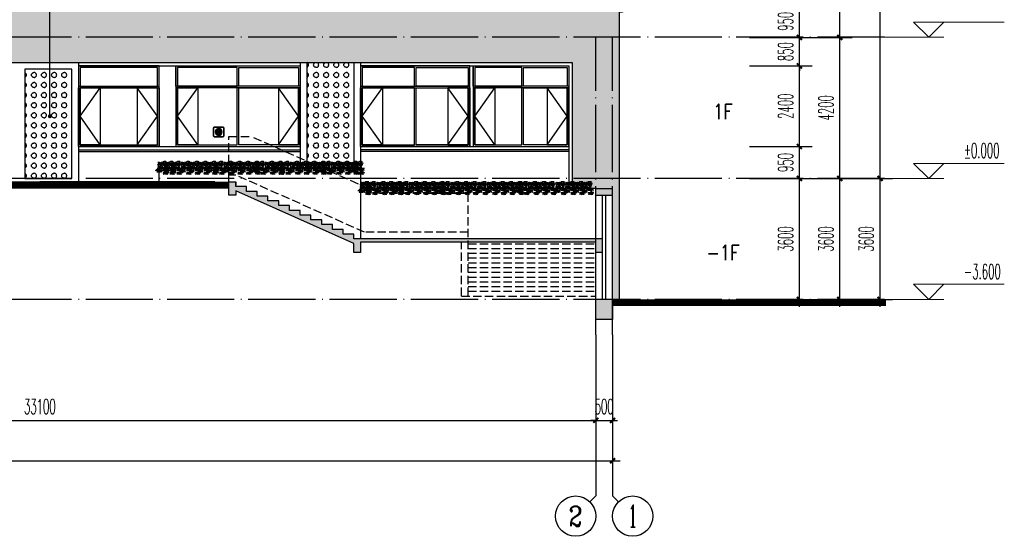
# Model space of a CAD drawing. Extents: x 1779708 to 7299578, y -1121471 to 88434.
# Tile 624 of 656: x 5722796 to 5752109, y -960332 to -944957. Entities that reach past the tile are written whole.
import ezdxf
from ezdxf.enums import TextEntityAlignment as Align

# ---------------------------------------------------------------- set-up
doc = ezdxf.new("R2010")
doc.units = 0
doc.header["$LTSCALE"] = 1000
doc.header["$MEASUREMENT"] = 0
doc.linetypes.add('DASH', pattern=[0.35, 0.25, -0.1])
doc.linetypes.add('DOTE', pattern=[2.42, 2, -0.2, 0.02, -0.2])
doc.layers.get('0').update_dxf_attribs({"linetype": 'CONTINUOUS'})
doc.layers.get('Defpoints').update_dxf_attribs({"linetype": 'CONTINUOUS'})
for name, color, linetype in [('AXIS', 3, 'CONTINUOUS'), ('AXIS_TEXT', 7, 'CONTINUOUS'), ('DIM_LEAD', 3, 'CONTINUOUS'), ('DOTE', 1, 'DOTE'), ('PUB_DIM', 3, 'CONTINUOUS'), ('PUB_TEXT', 7, 'CONTINUOUS'), ('S_STAIR', 147, 'CONTINUOUS'), ('WALL', 255, 'CONTINUOUS'), ('WINDOW', 2, 'CONTINUOUS'), ('可见线', 6, 'CONTINUOUS'), ('建筑', 31, 'CONTINUOUS'), ('立面中线', 140, 'CONTINUOUS'), ('立面填充图例白', 7, 'CONTINUOUS'), ('立面粗线', 30, 'CONTINUOUS'), ('立面细线', 114, 'CONTINUOUS')]:
    doc.layers.add(name, color=color, linetype=linetype)
doc.layers.add('DIM_ELEV', color=3, linetype='CONTINUOUS', lineweight=13)
doc.styles.add('_TCH_AXIS', font='COMPLEX', dxfattribs={"bigfont": 'GBCBIG'})
doc.styles.add('_TCH_DIM', font='SIMPLEX.shx', dxfattribs={"width": 0.7, "bigfont": 'GBCBIG.shx'})
doc.styles.add('_TCH_DIM_T3', font='SIMPLEX.shx', dxfattribs={"width": 0.494118, "bigfont": 'GBCBIG.shx'})
doc.styles.add('dim_font', font='SIMPLEX.shx', dxfattribs={"width": 0.8})
doc.dimstyles.new('_TCH_ARCH&&150', dxfattribs={"dimtxt": 446.25, "dimasz": 150, "dimexe": 375, "dimexo": 450, "dimgap": 189.375, "dimtad": 1, "dimdec": 0, "dimzin": 0, "dimdsep": 46, "dimtxsty": '_TCH_DIM_T3', "dimblk": 'ARCHTICK', "dimcen": 0.09, "dimdle": 225, "dimclrt": 7, "dimazin": 2, "dimtfac": 1, "dimtdec": 0, "dimtix": 1, "dimtmove": 2, "dimatfit": 3, "dimfxl": 250, "dimtolj": 1, "dimtzin": 0, "dimarcsym": 0})
pattern_1 = [(180, (11826727.28, 52622.82), (-300, 150), [12, -288]), (90, (11826796.28, 52691.82), (150, 300), [12, -288]), (135, (11826778.28, 52745.82), (-2e-14, 299.9999995), [12.727922, -411.53614]), (135, (11826673.28, 52640.82), (-2e-14, 299.9999995), [12.727922, -411.53614]), (45, (11826769.28, 52640.82), (299.9999995, 2e-14), [12.727922, -411.53614]), (45, (11826664.28, 52745.82), (299.9999995, 2e-14), [12.727922, -411.53614]), (143.1301023, (11826769.28, 52754.82), (-300, 300), [15, -1485]), (143.1301023, (11826685.28, 52631.82), (-300, 300), [15, -1485]), (126.8698976, (11826664.28, 52649.82), (300, -300), [15, -1485]), (126.8698976, (11826787.28, 52733.82), (300, -300), [15, -1485]), (53.1301023, (11826778.28, 52649.82), (300, 300), [15, -1485]), (53.1301023, (11826655.28, 52733.82), (300, 300), [15, -1485]), (36.8698977, (11826673.28, 52754.82), (300, 300), [15, -1485]), (36.8698977, (11826757.28, 52631.82), (300, 300), [15, -1485]), (168.6900675, (11826715.28, 52622.82), (-299.9999992, 3.7e-07), [15.297058, -1514.4087]), (168.6900675, (11826742.28, 52769.82), (-299.9999992, 3.7e-07), [15.297058, -1514.4087]), (101.3099325, (11826796.28, 52703.82), (-3.7e-07, 299.9999992), [15.297058, -1514.4087]), (101.3099325, (11826649.28, 52676.82), (-3.7e-07, 299.9999992), [15.297058, -1514.4087]), (78.6900675, (11826646.28, 52703.82), (2e-08, -299.99999724), [15.297058, -1514.4087]), (78.6900675, (11826793.28, 52676.82), (2e-08, -299.99999724), [15.297058, -1514.4087]), (11.3099325, (11826727.28, 52622.82), (299.9999992, 3.7e-07), [15.297058, -1514.4087]), (11.3099325, (11826700.28, 52769.82), (299.9999992, 3.7e-07), [15.297058, -1514.4087]), (158.1985905, (11826757.28, 52763.82), (-599.9999998, 299.99999935), [16.155494, -1599.3939]), (158.1985905, (11826700.28, 52625.82), (-599.9999998, 299.99999935), [16.155494, -1599.3939]), (111.8014095, (11826793.28, 52718.82), (299.99999675, -599.9999933), [16.155494, -1599.3939]), (111.8014095, (11826655.28, 52661.82), (299.99999675, -599.9999933), [16.155494, -1599.3939]), (68.1985905, (11826787.28, 52661.82), (299.99999935, 599.9999998), [16.155494, -1599.3939]), (68.1985905, (11826649.28, 52718.82), (299.99999935, 599.9999998), [16.155494, -1599.3939]), (21.8014095, (11826742.28, 52625.82), (600.00000017, 299.9999984), [16.155494, -1599.3939]), (21.8014095, (11826685.28, 52763.82), (600.00000017, 299.9999984), [16.155494, -1599.3939])]

# ---------------------------------------------------------------- blocks, each defined once
blk = doc.blocks.new('b112')
at = {"layer": '建筑'}
h = blk.add_hatch(color=1, dxfattribs=at)
h.dxf.hatch_style = 1
edge = h.paths.add_edge_path()
edge.add_arc((2930760, 155416), 100, 0, 360)
for points in [[(2930660, 155266), (2930860, 155266, 0.414214), (2930910, 155316), (2930910, 155516, 0.414214), (2930860, 155566), (2930660, 155566, 0.414214), (2930610, 155516), (2930610, 155316, 0.414214)], [(2930660, 155276), (2930860, 155276, 0.414214), (2930900, 155316), (2930900, 155516, 0.414214), (2930860, 155556), (2930660, 155556, 0.414214), (2930620, 155516), (2930620, 155316, 0.414214)]]:
    blk.add_lwpolyline(points, format="xyb", close=True, dxfattribs=at)
at = {"layer": '建筑', "color": 1}
blk.add_circle((2930760, 155416), 100, dxfattribs=at)
blk = doc.blocks.new('_ArchTick')
at = {"color": 0, "linetype": 'ByBlock', "const_width": 0.4}
blk.add_lwpolyline([(-0.5, -0.5), (0.5, 0.5)], dxfattribs=at)
blk = doc.blocks.new('*D250')
at = {"layer": 'Defpoints', "color": 0, "transparency": 16777216}
for p in [(5746476, -949682), (5748409, -949682), (5746476, -953282)]:
    blk.add_point(p, dxfattribs=at)
at = {"layer": 'PUB_DIM', "color": 0, "lineweight": -2, "transparency": 16777216}
for p, q in [((5746926, -949682), (5748784, -949682)), ((5748409, -953507), (5748409, -949457)), ((5746926, -953282), (5748784, -953282))]:
    blk.add_line(p, q, dxfattribs=at)
at = {"layer": 'PUB_DIM', "color": 0, "lineweight": -2, "transparency": 16777216, "xscale": 150, "yscale": 150, "zscale": 150}
for p, rotation in [((5748409, -949682), 90), ((5748409, -953282), 270)]:
    blk.add_blockref('_ArchTick', p, dxfattribs=dict(at, rotation=rotation))
at = {"layer": 'PUB_DIM', "color": 7, "transparency": 16777216, "insert": (5747996, -951482), "char_height": 446.2, "attachment_point": 5, "rotation": 90, "style": '_TCH_DIM_T3'}
blk.add_mtext('\\A1;3600', dxfattribs=at)
blk = doc.blocks.new('*D251')
at = {"layer": 'Defpoints', "color": 0, "transparency": 16777216}
for p in [(5746476, -925932), (5748409, -925932), (5746476, -949682)]:
    blk.add_point(p, dxfattribs=at)
at = {"layer": 'PUB_DIM', "color": 0, "lineweight": -2, "transparency": 16777216}
for p, q in [((5746926, -925932), (5748784, -925932)), ((5748409, -949907), (5748409, -925707)), ((5746926, -949682), (5748784, -949682))]:
    blk.add_line(p, q, dxfattribs=at)
at = {"layer": 'PUB_DIM', "color": 0, "lineweight": -2, "transparency": 16777216, "xscale": 150, "yscale": 150, "zscale": 150}
for p, rotation in [((5748409, -925932), 90), ((5748409, -949682), 270)]:
    blk.add_blockref('_ArchTick', p, dxfattribs=dict(at, rotation=rotation))
at = {"layer": 'PUB_DIM', "color": 7, "transparency": 16777216, "insert": (5747996, -937807), "char_height": 446.2, "attachment_point": 5, "rotation": 90, "style": '_TCH_DIM_T3'}
blk.add_mtext('\\A1;23750', dxfattribs=at)
blk = doc.blocks.new('*D252')
at = {"layer": 'Defpoints', "color": 0, "transparency": 16777216}
for p in [(5745276, -949682), (5747209, -949682), (5745276, -953282)]:
    blk.add_point(p, dxfattribs=at)
at = {"layer": 'PUB_DIM', "color": 0, "lineweight": -2, "transparency": 16777216}
for p, q in [((5745726, -949682), (5747584, -949682)), ((5747209, -953507), (5747209, -949457)), ((5745726, -953282), (5747584, -953282))]:
    blk.add_line(p, q, dxfattribs=at)
at = {"layer": 'PUB_DIM', "color": 0, "lineweight": -2, "transparency": 16777216, "xscale": 150, "yscale": 150, "zscale": 150}
for p, rotation in [((5747209, -949682), 90), ((5747209, -953282), 270)]:
    blk.add_blockref('_ArchTick', p, dxfattribs=dict(at, rotation=rotation))
at = {"layer": 'PUB_DIM', "color": 7, "transparency": 16777216, "insert": (5746796, -951482), "char_height": 446.2, "attachment_point": 5, "rotation": 90, "style": '_TCH_DIM_T3'}
blk.add_mtext('\\A1;3600', dxfattribs=at)
blk = doc.blocks.new('*D253')
at = {"layer": 'Defpoints', "color": 0, "transparency": 16777216}
for p in [(5745276, -945482), (5747209, -945482), (5745276, -949682)]:
    blk.add_point(p, dxfattribs=at)
at = {"layer": 'PUB_DIM', "color": 0, "lineweight": -2, "transparency": 16777216}
for p, q in [((5747209, -949907), (5747209, -945257)), ((5745726, -945482), (5747584, -945482)), ((5745726, -949682), (5747584, -949682))]:
    blk.add_line(p, q, dxfattribs=at)
at = {"layer": 'PUB_DIM', "color": 0, "lineweight": -2, "transparency": 16777216, "xscale": 150, "yscale": 150, "zscale": 150}
for p, rotation in [((5747209, -945482), 90), ((5747209, -949682), 270)]:
    blk.add_blockref('_ArchTick', p, dxfattribs=dict(at, rotation=rotation))
at = {"layer": 'PUB_DIM', "color": 7, "transparency": 16777216, "insert": (5746796, -947582), "char_height": 446.2, "attachment_point": 5, "rotation": 90, "style": '_TCH_DIM_T3'}
blk.add_mtext('\\A1;4200', dxfattribs=at)
blk = doc.blocks.new('*D254')
at = {"layer": 'Defpoints', "color": 0, "transparency": 16777216}
for p in [(5745276, -941582), (5747209, -941582), (5745276, -945482)]:
    blk.add_point(p, dxfattribs=at)
at = {"layer": 'PUB_DIM', "color": 0, "lineweight": -2, "transparency": 16777216}
for p, q in [((5747209, -945707), (5747209, -941357)), ((5745726, -941582), (5747584, -941582)), ((5745726, -945482), (5747584, -945482))]:
    blk.add_line(p, q, dxfattribs=at)
at = {"layer": 'PUB_DIM', "color": 0, "lineweight": -2, "transparency": 16777216, "xscale": 150, "yscale": 150, "zscale": 150}
for p, rotation in [((5747209, -941582), 90), ((5747209, -945482), 270)]:
    blk.add_blockref('_ArchTick', p, dxfattribs=dict(at, rotation=rotation))
at = {"layer": 'PUB_DIM', "color": 7, "transparency": 16777216, "insert": (5746796, -943532), "char_height": 446.2, "attachment_point": 5, "rotation": 90, "style": '_TCH_DIM_T3'}
blk.add_mtext('\\A1;3900', dxfattribs=at)
blk = doc.blocks.new('*D268')
at = {"layer": 'AXIS', "color": 0, "lineweight": -2, "transparency": 16777216}
for p, q in [((5664846, -954782), (5664846, -958457)), ((5740446, -954782), (5740446, -958457)), ((5664621, -958082), (5740671, -958082))]:
    blk.add_line(p, q, dxfattribs=at)
at = {"layer": 'Defpoints', "color": 0, "transparency": 16777216}
for p in [(5664846, -954332), (5740446, -954332), (5740446, -958082)]:
    blk.add_point(p, dxfattribs=at)
at = {"layer": 'AXIS', "color": 0, "lineweight": -2, "transparency": 16777216, "xscale": 150, "yscale": 150, "zscale": 150, "rotation": 180}
blk.add_blockref('_ArchTick', (5664846, -958082), dxfattribs=at)
at = {"layer": 'AXIS', "color": 0, "lineweight": -2, "transparency": 16777216, "xscale": 150, "yscale": 150, "zscale": 150}
blk.add_blockref('_ArchTick', (5740446, -958082), dxfattribs=at)
at = {"layer": 'AXIS', "color": 7, "transparency": 16777216, "insert": (5702646, -957669), "char_height": 446.2, "attachment_point": 5, "style": '_TCH_DIM_T3'}
blk.add_mtext('\\A1;75600', dxfattribs=at)
blk = doc.blocks.new('*D269')
at = {"layer": 'AXIS', "color": 0, "lineweight": -2, "transparency": 16777216}
for p, q in [((5739946, -954782), (5739946, -957257)), ((5740446, -954782), (5740446, -957257)), ((5739946, -956882), (5739796, -956882)), ((5739946, -956882), (5740446, -956882)), ((5740446, -956882), (5740596, -956882))]:
    blk.add_line(p, q, dxfattribs=at)
at = {"layer": 'Defpoints', "color": 0, "transparency": 16777216}
for p in [(5739946, -954332), (5740446, -954332), (5740446, -956882)]:
    blk.add_point(p, dxfattribs=at)
at = {"layer": 'AXIS', "color": 0, "lineweight": -2, "transparency": 16777216, "xscale": 150, "yscale": 150, "zscale": 150}
blk.add_blockref('_ArchTick', (5739946, -956882), dxfattribs=at)
at = {"layer": 'AXIS', "color": 0, "lineweight": -2, "transparency": 16777216, "xscale": 150, "yscale": 150, "zscale": 150, "rotation": 180}
blk.add_blockref('_ArchTick', (5740446, -956882), dxfattribs=at)
at = {"layer": 'AXIS', "color": 7, "transparency": 16777216, "insert": (5740196, -956469), "char_height": 446.2, "attachment_point": 5, "style": '_TCH_DIM_T3'}
blk.add_mtext('\\A1;500', dxfattribs=at)
blk = doc.blocks.new('*D270')
at = {"layer": 'AXIS', "color": 0, "lineweight": -2, "transparency": 16777216}
for p, q in [((5706846, -954782), (5706846, -957257)), ((5739946, -954782), (5739946, -957257)), ((5706621, -956882), (5740171, -956882))]:
    blk.add_line(p, q, dxfattribs=at)
at = {"layer": 'Defpoints', "color": 0, "transparency": 16777216}
for p in [(5706846, -954332), (5739946, -954332), (5739946, -956882)]:
    blk.add_point(p, dxfattribs=at)
at = {"layer": 'AXIS', "color": 0, "lineweight": -2, "transparency": 16777216, "xscale": 150, "yscale": 150, "zscale": 150, "rotation": 180}
blk.add_blockref('_ArchTick', (5706846, -956882), dxfattribs=at)
at = {"layer": 'AXIS', "color": 0, "lineweight": -2, "transparency": 16777216, "xscale": 150, "yscale": 150, "zscale": 150}
blk.add_blockref('_ArchTick', (5739946, -956882), dxfattribs=at)
at = {"layer": 'AXIS', "color": 7, "transparency": 16777216, "insert": (5723396, -956469), "char_height": 446.2, "attachment_point": 5, "style": '_TCH_DIM_T3'}
blk.add_mtext('\\A1;33100', dxfattribs=at)
blk = doc.blocks.new('*D485')
at = {"layer": 'Defpoints', "color": 0, "transparency": 16777216}
for p in [(5744076, -949682), (5746009, -949682), (5744076, -953282)]:
    blk.add_point(p, dxfattribs=at)
at = {"layer": 'PUB_DIM', "color": 0, "lineweight": -2, "transparency": 16777216}
for p, q in [((5744526, -949682), (5746384, -949682)), ((5746009, -953507), (5746009, -949457)), ((5744526, -953282), (5746384, -953282))]:
    blk.add_line(p, q, dxfattribs=at)
at = {"layer": 'PUB_DIM', "color": 0, "lineweight": -2, "transparency": 16777216, "xscale": 150, "yscale": 150, "zscale": 150}
for p, rotation in [((5746009, -949682), 90), ((5746009, -953282), 270)]:
    blk.add_blockref('_ArchTick', p, dxfattribs=dict(at, rotation=rotation))
at = {"layer": 'PUB_DIM', "color": 7, "transparency": 16777216, "insert": (5745596, -951482), "char_height": 446.2, "attachment_point": 5, "rotation": 90, "style": '_TCH_DIM_T3'}
blk.add_mtext('\\A1;3600', dxfattribs=at)
blk = doc.blocks.new('*D486')
at = {"layer": 'Defpoints', "color": 0, "transparency": 16777216}
for p in [(5744076, -948732), (5746009, -948732), (5744076, -949682)]:
    blk.add_point(p, dxfattribs=at)
at = {"layer": 'PUB_DIM', "color": 0, "lineweight": -2, "transparency": 16777216}
for p, q in [((5746009, -949907), (5746009, -948507)), ((5744526, -948732), (5746384, -948732)), ((5744526, -949682), (5746384, -949682))]:
    blk.add_line(p, q, dxfattribs=at)
at = {"layer": 'PUB_DIM', "color": 0, "lineweight": -2, "transparency": 16777216, "xscale": 150, "yscale": 150, "zscale": 150}
for p, rotation in [((5746009, -948732), 90), ((5746009, -949682), 270)]:
    blk.add_blockref('_ArchTick', p, dxfattribs=dict(at, rotation=rotation))
at = {"layer": 'PUB_DIM', "color": 7, "transparency": 16777216, "insert": (5745596, -949207), "char_height": 446.2, "attachment_point": 5, "rotation": 90, "style": '_TCH_DIM_T3'}
blk.add_mtext('\\A1;950', dxfattribs=at)
blk = doc.blocks.new('*D487')
at = {"layer": 'Defpoints', "color": 0, "transparency": 16777216}
for p in [(5744076, -946332), (5746009, -946332), (5744076, -948732)]:
    blk.add_point(p, dxfattribs=at)
at = {"layer": 'PUB_DIM', "color": 0, "lineweight": -2, "transparency": 16777216}
for p, q in [((5746009, -948957), (5746009, -946107)), ((5744526, -946332), (5746384, -946332)), ((5744526, -948732), (5746384, -948732))]:
    blk.add_line(p, q, dxfattribs=at)
at = {"layer": 'PUB_DIM', "color": 0, "lineweight": -2, "transparency": 16777216, "xscale": 150, "yscale": 150, "zscale": 150}
for p, rotation in [((5746009, -946332), 90), ((5746009, -948732), 270)]:
    blk.add_blockref('_ArchTick', p, dxfattribs=dict(at, rotation=rotation))
at = {"layer": 'PUB_DIM', "color": 7, "transparency": 16777216, "insert": (5745596, -947532), "char_height": 446.2, "attachment_point": 5, "rotation": 90, "style": '_TCH_DIM_T3'}
blk.add_mtext('\\A1;2400', dxfattribs=at)
blk = doc.blocks.new('*D488')
at = {"layer": 'Defpoints', "color": 0, "transparency": 16777216}
for p in [(5744076, -945482), (5746009, -945482), (5744076, -946332)]:
    blk.add_point(p, dxfattribs=at)
at = {"layer": 'PUB_DIM', "color": 0, "lineweight": -2, "transparency": 16777216}
for p, q in [((5744526, -945482), (5746384, -945482)), ((5746009, -945482), (5746009, -945332)), ((5746009, -946332), (5746009, -945482)), ((5744526, -946332), (5746384, -946332)), ((5746009, -946332), (5746009, -946482))]:
    blk.add_line(p, q, dxfattribs=at)
at = {"layer": 'PUB_DIM', "color": 0, "lineweight": -2, "transparency": 16777216, "xscale": 150, "yscale": 150, "zscale": 150}
for p, rotation in [((5746009, -945482), 270), ((5746009, -946332), 90)]:
    blk.add_blockref('_ArchTick', p, dxfattribs=dict(at, rotation=rotation))
at = {"layer": 'PUB_DIM', "color": 7, "transparency": 16777216, "insert": (5745596, -945907), "char_height": 446.2, "attachment_point": 5, "rotation": 90, "style": '_TCH_DIM_T3'}
blk.add_mtext('\\A1;850', dxfattribs=at)
blk = doc.blocks.new('*D489')
at = {"layer": 'Defpoints', "color": 0, "transparency": 16777216}
for p in [(5744076, -944532), (5746009, -944532), (5744076, -945482)]:
    blk.add_point(p, dxfattribs=at)
at = {"layer": 'PUB_DIM', "color": 0, "lineweight": -2, "transparency": 16777216}
for p, q in [((5746009, -945707), (5746009, -944307)), ((5744526, -944532), (5746384, -944532)), ((5744526, -945482), (5746384, -945482))]:
    blk.add_line(p, q, dxfattribs=at)
at = {"layer": 'PUB_DIM', "color": 0, "lineweight": -2, "transparency": 16777216, "xscale": 150, "yscale": 150, "zscale": 150}
for p, rotation in [((5746009, -944532), 90), ((5746009, -945482), 270)]:
    blk.add_blockref('_ArchTick', p, dxfattribs=dict(at, rotation=rotation))
at = {"layer": 'PUB_DIM', "color": 7, "transparency": 16777216, "insert": (5745596, -945007), "char_height": 446.2, "attachment_point": 5, "rotation": 90, "style": '_TCH_DIM_T3'}
blk.add_mtext('\\A1;950', dxfattribs=at)
blk = doc.blocks.new('$elev$00001552')
for p, q in [((-133, 112, 0), (-70, 112, 0)), ((-133, 95, 0), (-133, 112, 0)), ((-82, 95, 0), (-133, 95, 0)), ((-34, 95, 0), (-69, 95, 0)), ((-48, 112, 0), (-14, 112, 0)), ((13, 95, 0), (-24, 95, 0)), ((-4, 122, 0), (-11, 132, 0)), ((34, 95, 0), (22, 95, 0)), ((62, 95, 0), (39, 95, 0)), ((54, 112, 0), (81, 112, 0)), ((59, 2, 0), (55, 8, 0)), ((117, 95, 0), (74, 95, 0)), ((99, 112, 0), (133, 112, 0)), ((133, 95, 0), (121, 95, 0)), ((133, 112, 0), (133, 95, 0)), ((-107, -160, 0), (-111, -154, 0)), ((-97, -41, 0), (-92, -34, 0)), ((91, -93, 0), (96, -86, 0))]:
    blk.add_line(p, q)
for centre, major_axis, start_param, end_param in [((-173, -60, 0), (67.3, 0), 0.297392, 1.854468), ((-93, 44, 0), (-139, 0), 3.9535, 5.208268), ((-101, 18, 0), (-164, 0), 4.129866, 5.0702), ((-79, 126, 0), (-89.4, 0), 3.190645, 5.223512), ((-85, 124, 0), (-88.4, 0), 3.187614, 5.151349), ((-48, -22, 0), (-66.3, 0), -0.470082, 0.411237), ((2, 85, 0), (115, 0), 3.024499, 3.81904), ((34, -16, 0), (143, 0), 2.978248, 3.304937), ((-44, -38, 0), (62.6, 0), 1.059674, 3.092541), ((295, -142, 0), (-432, 0), -0.694768, -0.381064), ((300, -144, 0), (-432, 0), -0.675651, -0.360815), ((-40, -39, 0), (61.9, 0), 1.131836, 3.095571), ((-30, 83, 0), (-53.4, 0), 4.203421, 6.920373), ((2, 85, 0), (115, 0), 3.867744, 4.002827), ((-18, 71, 0), (-57.6, 0), 4.336918, 6.593525), ((2, 85, 0), (115, 0), 4.037946, 4.814539), ((5, 81, 0), (42.1, 0), 1.61446, 3.907271), ((6, -44, 0), (-83.3, 0), 3.9535, 5.208268), ((1, -60, 0), (-98.2, 0), 4.129866, 5.0702), ((13, 74, 0), (44.2, 0), 1.805795, 3.640467), ((14, 5, 0), (53.6, 0), 0.049052, 2.081919), ((10, 4, 0), (53.1, 0), 0.046021, 2.009757), ((-147, 29, 0), (179, 0), 0.173241, 0.575858), ((15, 62, 0), (61.4, 0), 0.256512, 1.725658), ((-39, 67, 0), (-69.7, 0), 2.923817, 4.023878), ((43, -21, 0), (32, 0), 1.061828, 3.778781), ((-192, 157, 0), (-204, 0), 2.978248, 3.304937), ((-74, 149, 0), (94.7, 0), -0.411237, 0.470082), ((104, 94, 0), (96.1, 0), 1.287125, 2.844201), ((50, -28, 0), (34.6, 0), 1.195325, 3.451933), ((287, -322, 0), (-595, 0), -1.27665, -1.104372), ((53, 56, 0), (-81.4, 0), 3.600508, 5.141441), ((125, 66, 0), (127, 0), 1.518443, 2.514863), ((110, 70, 0), (-112, 0), 4.653352, 5.616655), ((-325, -65, 0), (-407, 0), 3.398141, 3.693059), ((2, 85, 0), (-115, 0), 1.768684, 2.052748), ((118, 68, 0), (115, 0), 1.579177, 2.489199), ((107, 44, 0), (-128, 0), 4.655513, 5.39613), ((50, 35, 0), (-98, 0), 3.824388, 4.957271), ((38, 84, 0), (-37.9, 0), 2.84001, 5.01461), ((-314, -62, 0), (-400, 0), 3.446203, 3.690366), ((-54, 23, 0), (-123, 0), 2.978248, 3.304937), ((17, 19, 0), (-56.8, 0), 2.730355, 3.611674), ((124, -14, 0), (-57.7, 0), 4.428717, 5.985793), ((2, 85, 0), (-115, 0), 2.227317, 2.254055), ((234, -264, 0), (357, 0), 1.864943, 2.037221), ((93, -37, 0), (-48.9, 0), 3.600508, 5.141441), ((136, -31, 0), (-76, 0), 4.660036, 5.656456), ((128, -29, 0), (-67.5, 0), 4.653352, 5.616655), ((132, -30, 0), (-68.9, 0), -1.562416, -0.652394), ((126, -45, 0), (76.6, 0), 1.513921, 2.254538), ((92, -50, 0), (58.8, 0), 0.682795, 1.815678), ((2, 85, 0), (-115, 0), 2.478304, 3.252273), ((-160, -206, 0), (-83.3, 0), 3.9535, 5.208268), ((-165, -222, 0), (-98.2, 0), 4.129866, 5.0702), ((-187, -80, 0), (88.7, 0), 0.62673, 1.623149), ((-137, -87, 0), (-57, 0), 4.283337, 5.82427), ((-135, -102, 0), (-68.6, 0), 4.467507, 5.60039), ((-177, -77, 0), (78.7, 0), 0.666531, 1.629833), ((-182, -79, 0), (80.4, 0), 0.652394, 1.562416), ((-175, -96, 0), (-89.4, 0), 4.028648, 4.769265), ((-301, -352, 0), (-416, 0), 4.245964, 4.418242), ((-152, -157, 0), (53.6, 0), 0.049052, 2.081919), ((-156, -158, 0), (53.1, 0), 0.046021, 2.009757), ((-122, -183, 0), (-32, 0), 4.203421, 6.920373), ((-127, -68, 0), (-26.6, 0), 4.410168, 6.584768), ((-110, -83, 0), (43, 0), 1.415934, 2.88508), ((-115, -190, 0), (34.6, 0), 1.195325, 3.451933), ((-101, -184, 0), (-25.3, 0), -1.527132, 0.765679), ((-73, -79, 0), (48.8, 0), 2.259308, 3.359368), ((-96, -188, 0), (26.5, 0), 1.805795, 3.640467), ((3, -106, 0), (125, 0), 2.565735, 2.968351), ((94, -78, 0), (-211, 0), -0.009559, 0.352941), ((94, -78, 0), (-211, 0), -0.171505, -0.100348), ((98, -81, 0), (-211, 0), -0.095689, 0.352941), ((98, -81, 0), (-211, 0), -0.190563, -0.158918), ((-192, -215, 0), (-107, 0), 3.314834, 3.71745), ((-35, -95, 0), (97.2, 0), 1.074917, 2.329685), ((-87, -76, 0), (40.3, 0), -0.31034, 1.946268), ((-103, -70, 0), (-29.5, 0), 2.375914, 4.668725), ((-109, -74, 0), (-30.9, 0), 2.642718, 4.47739), ((-95, -196, 0), (36.9, 0), 0.256512, 1.725658), ((-128, -193, 0), (41.8, 0), -0.217776, 0.882285), ((-219, -139, 0), (-123, 0), 2.978248, 3.304937), ((-149, -143, 0), (-56.8, 0), 2.730355, 3.611674), ((-79, -68, 0), (37.4, 0), -0.637188, 2.079765), ((-42, -176, 0), (-57.7, 0), 4.428717, 5.985793), ((68, -426, 0), (357, 0), 1.864943, 2.037221), ((-72, -199, 0), (-48.9, 0), 3.600508, 5.141441), ((-29, -114, 0), (115, 0), 1.212985, 2.153319), ((-30, -193, 0), (76, 0), 1.518443, 2.514863), ((-38, -191, 0), (-67.5, 0), 4.653352, 5.616655), ((-34, -192, 0), (-68.9, 0), -1.562416, -0.652394), ((-40, -207, 0), (76.6, 0), 1.513921, 2.254538), ((-74, -212, 0), (-58.8, 0), 3.824388, 4.957271), ((-82, -183, 0), (22.8, 0), -0.301582, 1.873017), ((15, -112, 0), (67.3, 0), 0.297392, 1.854468), ((1, -132, 0), (88.7, 0), 0.62673, 1.623149), ((51, -139, 0), (-57, 0), 4.283337, 5.82427), ((53, -154, 0), (68.6, 0), 1.325914, 2.458798), ((11, -129, 0), (78.7, 0), 0.666531, 1.629833), ((6, -131, 0), (80.4, 0), 0.652394, 1.562416), ((13, -148, 0), (-89.4, 0), 4.028648, 4.769265), ((-112, -404, 0), (-416, 0), 4.245964, 4.418242), ((62, -120, 0), (26.6, 0), 1.268576, 3.443175), ((64, -22, 0), (-25.3, 0), -1.527132, 0.765679), ((78, -135, 0), (43, 0), 1.415934, 2.88508), ((69, -26, 0), (26.5, 0), 1.805795, 3.640467), ((-27, -53, 0), (-107, 0), 3.314834, 3.71745), ((116, -131, 0), (-48.8, 0), -0.882285, 0.217776), ((70, -34, 0), (36.9, 0), 0.256512, 1.725658), ((38, -31, 0), (41.8, 0), -0.217776, 0.882285), ((191, -158, 0), (125, 0), 2.565735, 2.968351), ((140, -74, 0), (66.3, 0), 2.671511, 3.55283), ((-325, -65, 0), (-407, 0), 3.119042, 3.32319), ((84, -21, 0), (22.8, 0), -0.301582, 1.873017), ((223, -68, 0), (-143, 0), -0.163344, 0.163344), ((-314, -62, 0), (400, 0), -0.025091, 0.172853), ((144, -90, 0), (62.6, 0), 1.059674, 3.092541), ((148, -91, 0), (-61.9, 0), 4.273428, 6.237164), ((153, -147, 0), (97.2, 0), 1.074917, 2.329685), ((101, -128, 0), (40.3, 0), -0.31034, 1.946268), ((85, -122, 0), (29.5, 0), -0.765679, 1.527132), ((79, -126, 0), (-30.9, 0), 2.642718, 4.47739), ((110, -120, 0), (37.4, 0), -0.637188, 2.079765), ((159, -165, 0), (115, 0), 1.212985, 2.153319)]:
    blk.add_ellipse(centre, major_axis=major_axis, ratio=0.828726, start_param=start_param, end_param=end_param)

msp = doc.modelspace()

# ---------------------------------------------------------------- hatches: boundary and pattern name
at = {"layer": 'WALL'}
for points in [[(5732746.1, -951613.1), (5729226.1, -950054.8), (5729226.1, -950181.9), (5729026.1, -950181.9), (5729026.1, -949781.9), (5729226.1, -949781.9), (5729226.1, -949881.9), (5729226.1, -949923.6), (5729546.1, -949923.6), (5729546.1, -950065.2), (5729866.1, -950065.2), (5729866.1, -950206.9), (5730186.1, -950206.9), (5730186.1, -950348.6), (5730506.1, -950348.6), (5730506.1, -950490.2), (5730826.1, -950490.2), (5730826.1, -950631.9), (5731146.1, -950631.9), (5731146.1, -950773.6), (5731466.1, -950773.6), (5731466.1, -950915.2), (5731786.1, -950915.2), (5731786.1, -951056.9), (5732106.1, -951056.9), (5732106.1, -951198.6), (5732426.1, -951198.6), (5732426.1, -951340.2), (5732746.1, -951340.2), (5732746.1, -951481.9), (5739946.1, -951481.9), (5739946.1, -951581.9), (5732946.1, -951581.9), (5732946.1, -951881.9), (5732746.1, -951881.9)], [(5739946.1, -950181.9), (5739946.1, -949981.9), (5740446.1, -949981.9), (5740446.1, -950181.9)], [(5740146.1, -951481.9), (5740146.1, -951881.9), (5739946.1, -951881.9), (5739946.1, -951481.9)], [(5739946.1, -953281.9), (5740446.1, -953281.9), (5740446.1, -953881.9), (5740146.1, -953881.9), (5739946.1, -953881.9)]]:
    msp.add_hatch(color=256, dxfattribs=at).paths.add_polyline_path(points)
at = {"layer": '立面填充图例白'}
h = msp.add_hatch(dxfattribs=at)
h.set_pattern_fill('AR-CONC', color=0, scale=450, style=0)
h.set_pattern_definition([(50, (0, -3328.6), (819.83101, -71.725885), [85.725, -942.975]), (355, (0, -3328.6), (-158.59272, 859.75489), [68.58, -754.38]), (100.451, (68.3, -3334.6), (661.24126, 788.0251), [72.855, -801.405]), (46.1842, (0, -3100), (1219.85568, -189.19048), [128.5875, -1414.4625]), (96.6356, (101.7, -3115.8), (1068.31906, 1113.415), [109.2825, -1202.1075]), (351.184, (0, -3100), (1068.32073, 1113.41303), [102.87, -1131.57]), (21, (114.3, -3157.15), (682.26696, -460.19483), [85.725, -942.975]), (326, (114.3, -3157.15), (278.10913, 828.84585), [68.58, -754.38]), (71.4514, (171.16, -3195.5), (960.37421, 368.65286), [72.855, -801.405]), (37.5, (0, -3328.6), (13.898715, 380.497675), [0, -745.236, 0, -765.81, 0, -757.2375]), (7.5, (0, -3328.6), (300.68848, 450.812587), [0, -436.626, 0, -728.091, 0, -288.6075]), (327.5, (-254.9, -3328.6), (610.157678, -25.779348), [0, -285.75, 0, -891.54, 0, -1183.005]), (317.5, (-369.2, -3328.6), (666.581316, 114.41921), [0, -371.475, 0, -592.074, 0, -840.105])])
h.paths.add_polyline_path([(5740746.1, -944631.9), (5740646.1, -944631.9), (5674146.1, -944631.9), (5674146.1, -944731.9), (5740646.1, -944731.9), (5740746.1, -944731.9)])
h.paths.add_polyline_path([(5680746.1, -945481.9), (5673946.1, -945481.9), (5673946.1, -949681.9), (5674146.1, -949681.9), (5674146.1, -946231.9), (5680746.1, -946231.9)])
h.paths.add_polyline_path([(5674146.1, -949681.9), (5673946.1, -949681.9), (5673946.1, -949881.9), (5674146.1, -949881.9)])
h.paths.add_polyline_path([(5740446.1, -949981.9), (5740446.1, -953281.9), (5740646.1, -953281.9), (5740646.1, -944731.9), (5680746.1, -944731.9), (5680746.1, -946231.9), (5739246.1, -946231.9), (5739246.1, -949981.9)])
at = {"layer": '立面细线'}
h = msp.add_hatch(dxfattribs=at)
h.set_pattern_fill('圆形花纹', color=256, scale=100, style=0)
h.set_pattern_definition(pattern_1)
h.paths.add_polyline_path([(5724346.1, -946431.9), (5722946.1, -946431.9), (5722946.1, -949681.9), (5724346.1, -949681.9)])
h = msp.add_hatch(dxfattribs=at)
h.set_pattern_fill('圆形花纹', color=256, scale=100, style=0)
h.set_pattern_definition(pattern_1)
h.paths.add_polyline_path([(5731346.1, -946231.9), (5732746.1, -946231.9), (5732746.1, -949381.9), (5731346.1, -949381.9)])

# ---------------------------------------------------------------- linework, layer by layer
at = {"layer": 'AXIS'}
for p, q in [((5739946.1, -954331.9), (5739946.1, -959131.9)), ((5740446.1, -954331.9), (5740446.1, -959131.9)), ((5739770.4, -959307.6), (5739946.1, -959131.9)), ((5740621.8, -959307.6), (5740446.1, -959131.9))]:
    msp.add_line(p, q, dxfattribs=at)
for centre in [(5739346.1, -959731.9), (5741046.1, -959731.9)]:
    msp.add_circle(centre, 600, dxfattribs=at)
at = {"layer": 'DIM_ELEV'}
for p, q in [((5749858.6, -945481.9), (5749408.6, -945031.9)), ((5749408.6, -945031.9), (5752108.6, -945031.9)), ((5749858.6, -945481.9), (5750308.6, -945031.9)), ((5747383.6, -945481.9), (5750308.6, -945481.9)), ((5749858.6, -949681.9), (5749408.6, -949231.9)), ((5749408.6, -949231.9), (5752108.6, -949231.9)), ((5749858.6, -949681.9), (5750308.6, -949231.9)), ((5747383.6, -949681.9), (5750308.6, -949681.9)), ((5749858.6, -953281.9), (5749408.6, -952831.9)), ((5749408.6, -952831.9), (5752108.6, -952831.9)), ((5749858.6, -953281.9), (5750308.6, -952831.9)), ((5747383.6, -953281.9), (5750308.6, -953281.9))]:
    msp.add_line(p, q, dxfattribs=at)
at = {"layer": 'DIM_LEAD'}
msp.add_line((5723694.9, -947830.2), (5723694.9, -922728.4), dxfattribs=at)
at = {"layer": 'DIM_LEAD', "const_width": 60}
msp.add_lwpolyline([(5723694.9, -947860.2, 1), (5723694.9, -947800.2, 1)], format="xyb", close=True, dxfattribs=at)
at = {"layer": 'DOTE'}
for p, q in [((5748542.7, -945481.9), (5658900.9, -945481.9)), ((5739946.1, -954331.9), (5739946.1, -945481.9)), ((5740446.1, -954331.9), (5740446.1, -945481.9)), ((5748542.7, -949681.9), (5658900.9, -949681.9)), ((5748542.7, -953281.9), (5658900.9, -953281.9))]:
    msp.add_line(p, q, dxfattribs=at)
at = {"layer": 'S_STAIR', "linetype": 'DASH'}
for p, q in [((5729026.1, -949581.9), (5729026.1, -948431.9)), ((5729026.1, -948431.9), (5729677.9, -948431.9)), ((5733517.9, -950131.9), (5729677.9, -948431.9)), ((5729226.1, -949581.9), (5729026.1, -949581.9)), ((5729026.1, -949781.9), (5729026.1, -949581.9)), ((5733066.1, -951281.9), (5729226.1, -949581.9)), ((5736146.1, -950131.9), (5733517.9, -950131.9)), ((5736146.1, -953181.9), (5736146.1, -950131.9)), ((5736146.1, -951281.9), (5733066.1, -951281.9)), ((5735946.1, -953181.9), (5735946.1, -951581.9)), ((5736146.1, -951623.6), (5739946.1, -951623.6)), ((5736146.1, -951765.2), (5739946.1, -951765.2)), ((5736146.1, -951906.9), (5739946.1, -951906.9)), ((5736146.1, -952048.6), (5739946.1, -952048.6)), ((5736146.1, -952190.2), (5739946.1, -952190.2)), ((5736146.1, -952331.9), (5739946.1, -952331.9)), ((5736146.1, -952473.6), (5739946.1, -952473.6)), ((5736146.1, -952615.2), (5739946.1, -952615.2)), ((5736146.1, -952756.9), (5739946.1, -952756.9)), ((5736146.1, -952898.6), (5739946.1, -952898.6)), ((5735946.1, -953181.9), (5739946.1, -953181.9)), ((5736146.1, -953040.2), (5739946.1, -953040.2))]:
    msp.add_line(p, q, dxfattribs=at)
at = {"layer": 'WALL'}
for p, q in [((5729026.1, -950181.9), (5729026.1, -949781.9)), ((5729026.1, -949781.9), (5729226.1, -949781.9)), ((5729226.1, -949923.6), (5729226.1, -949781.9)), ((5729226.1, -949781.9), (5729226.1, -949881.9)), ((5729226.1, -949781.9), (5729226.1, -949881.9)), ((5729546.1, -949923.6), (5729226.1, -949923.6)), ((5729546.1, -950065.2), (5729546.1, -949923.6)), ((5739946.1, -953281.9), (5739946.1, -949981.9)), ((5739946.1, -949981.9), (5740446.1, -949981.9)), ((5740446.1, -953281.9), (5740446.1, -949981.9)), ((5729226.1, -950181.9), (5729026.1, -950181.9)), ((5732746.1, -951613.1), (5729226.1, -950054.8)), ((5729226.1, -950054.8), (5729226.1, -950181.9)), ((5729866.1, -950065.2), (5729546.1, -950065.2)), ((5729866.1, -950206.9), (5729866.1, -950065.2)), ((5730186.1, -950206.9), (5729866.1, -950206.9)), ((5730186.1, -950348.6), (5730186.1, -950206.9)), ((5739946.1, -950181.9), (5740446.1, -950181.9)), ((5740146.1, -953281.9), (5740146.1, -950181.9)), ((5740246.1, -953281.9), (5740246.1, -950181.9)), ((5730506.1, -950348.6), (5730186.1, -950348.6)), ((5730506.1, -950490.2), (5730506.1, -950348.6)), ((5730826.1, -950490.2), (5730506.1, -950490.2)), ((5730826.1, -950631.9), (5730826.1, -950490.2)), ((5731146.1, -950631.9), (5730826.1, -950631.9)), ((5731146.1, -950773.6), (5731146.1, -950631.9)), ((5731466.1, -950773.6), (5731146.1, -950773.6)), ((5731466.1, -950915.2), (5731466.1, -950773.6)), ((5731786.1, -950915.2), (5731466.1, -950915.2)), ((5731786.1, -951056.9), (5731786.1, -950915.2)), ((5732106.1, -951056.9), (5731786.1, -951056.9)), ((5732106.1, -951198.6), (5732106.1, -951056.9)), ((5732426.1, -951198.6), (5732106.1, -951198.6)), ((5732426.1, -951340.2), (5732426.1, -951198.6)), ((5732746.1, -951340.2), (5732426.1, -951340.2)), ((5732746.1, -951481.9), (5732746.1, -951340.2)), ((5740146.1, -951481.9), (5732746.1, -951481.9)), ((5732746.1, -951881.9), (5732746.1, -951613.1)), ((5739946.1, -951581.9), (5732946.1, -951581.9)), ((5732946.1, -951581.9), (5732946.1, -951881.9)), ((5732946.1, -951881.9), (5732746.1, -951881.9)), ((5740146.1, -951881.9), (5739946.1, -951881.9))]:
    msp.add_line(p, q, dxfattribs=at)
msp.add_lwpolyline([(5740446.1, -953281.9), (5740446.1, -953881.9), (5740146.1, -953881.9), (5739946.1, -953881.9), (5739946.1, -953281.9)], dxfattribs=at)
at = {"layer": 'WINDOW'}
for points in [[(5724596.1, -946931.9), (5726896.1, -946931.9), (5726896.1, -946381.9), (5724596.1, -946381.9)], [(5727496.1, -946931.9), (5729271.1, -946931.9), (5729271.1, -946381.9), (5727496.1, -946381.9)], [(5731096.1, -946931.9), (5729321.1, -946931.9), (5729321.1, -946381.9), (5731096.1, -946381.9)], [(5732996.1, -946931.9), (5734546.1, -946931.9), (5734546.1, -946381.9), (5732996.1, -946381.9)], [(5736146.1, -946931.9), (5734596.1, -946931.9), (5734596.1, -946381.9), (5736146.1, -946381.9)], [(5736346.1, -946931.9), (5737746.1, -946931.9), (5737746.1, -946381.9), (5736346.1, -946381.9)], [(5739096.1, -946931.9), (5737796.1, -946931.9), (5737796.1, -946381.9), (5739096.1, -946381.9)], [(5724596.1, -948681.9), (5726896.1, -948681.9), (5726896.1, -946981.9), (5724596.1, -946981.9)], [(5727496.1, -948681.9), (5729271.1, -948681.9), (5729271.1, -946981.9), (5727496.1, -946981.9)], [(5731096.1, -948681.9), (5729321.1, -948681.9), (5729321.1, -946981.9), (5731096.1, -946981.9)], [(5732996.1, -948681.9), (5734546.1, -948681.9), (5734546.1, -946981.9), (5732996.1, -946981.9)], [(5736146.1, -948681.9), (5734596.1, -948681.9), (5734596.1, -946981.9), (5736146.1, -946981.9)], [(5736346.1, -948681.9), (5737746.1, -948681.9), (5737746.1, -946981.9), (5736346.1, -946981.9)], [(5739096.1, -948681.9), (5737796.1, -948681.9), (5737796.1, -946981.9), (5739096.1, -946981.9)]]:
    msp.add_lwpolyline(points, close=True, dxfattribs=at)
at = {"layer": '可见线'}
for p, q in [((5723396.1, -949781.9), (5707746.1, -949881.9)), ((5728609.7, -949781.9), (5723396.1, -949781.9))]:
    msp.add_line(p, q, dxfattribs=at)
at = {"layer": '可见线', "const_width": 200}
for points in [[(5729026.1, -949881.9), (5723396.1, -949881.9), (5707746.8, -949981.9), (5658900.9, -949981.9)], [(5740446.1, -953381.9), (5748583.6, -953381.9)]]:
    msp.add_lwpolyline(points, dxfattribs=at)
at = {"layer": '立面中线'}
for points in [[(5724546.1, -946331.9), (5731146.1, -946331.9)], [(5726946.1, -948731.9), (5726946.1, -946331.9)], [(5726946.1, -948731.9), (5726946.1, -946331.9)], [(5727446.1, -946331.9), (5727446.1, -948731.9)], [(5727446.1, -946331.9), (5727446.1, -948731.9)], [(5732946.1, -946331.9), (5739146.1, -946331.9)], [(5736196.1, -948731.9), (5736196.1, -946331.9)], [(5736296.1, -946331.9), (5736296.1, -948731.9)], [(5739146.1, -946331.9), (5739146.1, -949981.9)], [(5724546.1, -948731.9), (5731146.1, -948731.9)], [(5724546.1, -948831.9), (5731146.1, -948831.9)], [(5732946.1, -948731.9), (5739146.1, -948731.9)], [(5739146.1, -948831.9), (5732946.1, -948831.9)], [(5724546.1, -948881.9), (5731146.1, -948881.9)], [(5739146.1, -948881.9), (5732946.1, -948881.9)]]:
    msp.add_lwpolyline(points, dxfattribs=at)
for points in [[(5726946.1, -946331.9), (5724546.1, -946331.9), (5724546.1, -946931.9), (5726946.1, -946931.9)], [(5731146.1, -946931.9), (5727446.1, -946931.9), (5727446.1, -946331.9), (5731146.1, -946331.9)], [(5732946.1, -946931.9), (5736196.1, -946931.9), (5736196.1, -946331.9), (5732946.1, -946331.9)], [(5736296.1, -946331.9), (5739146.1, -946331.9), (5739146.1, -946931.9), (5736296.1, -946931.9)], [(5726946.1, -948731.9), (5724546.1, -948731.9), (5724546.1, -946981.9), (5726946.1, -946981.9)], [(5731146.1, -946981.9), (5727446.1, -946981.9), (5727446.1, -948731.9), (5731146.1, -948731.9)], [(5732946.1, -946981.9), (5736196.1, -946981.9), (5736196.1, -948731.9), (5732946.1, -948731.9)], [(5736296.1, -948731.9), (5739146.1, -948731.9), (5739146.1, -946981.9), (5736296.1, -946981.9)]]:
    msp.add_lwpolyline(points, close=True, dxfattribs=at)
at = {"layer": '立面粗线'}
msp.add_line((5674146.1, -946231.9), (5739246.1, -946231.9), dxfattribs=at)
for points in [[(5740646.1, -944631.9), (5740746.1, -944631.9), (5740746.1, -944731.9), (5740646.1, -944731.9), (5740646.1, -946331.9)], [(5724346.1, -949681.9), (5724346.1, -946431.9), (5722946.1, -946431.9), (5722946.1, -949681.9)], [(5724546.1, -946231.9), (5724546.1, -949781.9)], [(5731146.1, -946231.9), (5731146.1, -949381.9)], [(5731346.1, -946231.9), (5731346.1, -949381.9)], [(5732746.1, -946231.9), (5732746.1, -949381.9)], [(5732946.1, -946231.9), (5732946.1, -949381.9)], [(5739246.1, -946231.9), (5739246.1, -949981.9)], [(5740646.1, -946331.9), (5740646.1, -953281.9)], [(5726946.1, -949781.9), (5726946.1, -949381.9), (5732946.1, -949381.9), (5732946.1, -951481.9)], [(5722946.1, -949681.9), (5724346.1, -949681.9)], [(5739946.1, -949981.9), (5732946.1, -949981.9)]]:
    msp.add_lwpolyline(points, dxfattribs=at)
at = {"layer": '立面细线'}
for points in [[(5725196.1, -948681.9), (5724596.1, -948681.9), (5724596.1, -946981.9), (5725196.1, -946981.9), (5725196.1, -948681.9), (5724596.1, -947831.9), (5725196.1, -946981.9)], [(5726296.1, -948681.9), (5726896.1, -948681.9), (5726896.1, -946981.9), (5726296.1, -946981.9), (5726296.1, -948681.9), (5726896.1, -947831.9), (5726296.1, -946981.9)], [(5728096.1, -948681.9), (5727496.1, -948681.9), (5727496.1, -946981.9), (5728096.1, -946981.9), (5728096.1, -948681.9), (5727496.1, -947831.9), (5728096.1, -946981.9)], [(5730496.1, -948681.9), (5731096.1, -948681.9), (5731096.1, -946981.9), (5730496.1, -946981.9), (5730496.1, -948681.9), (5731096.1, -947831.9), (5730496.1, -946981.9)], [(5733596.1, -948681.9), (5732996.1, -948681.9), (5732996.1, -946981.9), (5733596.1, -946981.9), (5733596.1, -948681.9), (5732996.1, -947831.9), (5733596.1, -946981.9)], [(5735546.1, -948681.9), (5736146.1, -948681.9), (5736146.1, -946981.9), (5735546.1, -946981.9), (5735546.1, -948681.9), (5736146.1, -947831.9), (5735546.1, -946981.9)], [(5736946.1, -948681.9), (5736346.1, -948681.9), (5736346.1, -946981.9), (5736946.1, -946981.9), (5736946.1, -948681.9), (5736346.1, -947831.9), (5736946.1, -946981.9)], [(5738496.1, -948681.9), (5739096.1, -948681.9), (5739096.1, -946981.9), (5738496.1, -946981.9), (5738496.1, -948681.9), (5739096.1, -947831.9), (5738496.1, -946981.9)]]:
    msp.add_lwpolyline(points, dxfattribs=at)

# ---------------------------------------------------------------- block references
at = {"color": 253, "xscale": -1.036800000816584, "yscale": 1.036800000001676, "zscale": 1.036799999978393}
msp.add_blockref('b112', (8767332.5, -1109432.6), dxfattribs=at)
at = {"layer": '立面细线', "yscale": -1, "rotation": 180}
for p in [(5727037.7, -949368.1), (5727240.3, -949368.1), (5727447.5, -949368.1), (5727732.2, -949368.1), (5727993.8, -949368.1), (5728248.3, -949368.1), (5728510.2, -949368.1), (5728717.4, -949368.1), (5729002.1, -949368.1), (5729263.7, -949368.1), (5729518.2, -949368.1), (5729783.5, -949368.1), (5729946, -949368.1), (5730230.7, -949368.1), (5730483.3, -949368.1), (5730492.3, -949368.1), (5730690.5, -949368.1), (5730975.2, -949368.1), (5731236.8, -949368.1), (5731491.3, -949368.1), (5731756.6, -949368.1), (5731919.1, -949368.1), (5732203.8, -949368.1), (5732465.4, -949368.1), (5732719.9, -949368.1), (5732865.1, -949368.1), (5733062.5, -949968.1), (5733071.5, -949968.1), (5733269.8, -949968.1), (5733554.4, -949968.1), (5733780.7, -949968.1), (5734033.3, -949968.1), (5734042.3, -949968.1), (5734240.5, -949968.1), (5734525.2, -949968.1), (5734786.8, -949968.1), (5735041.3, -949968.1), (5735306.6, -949968.1), (5735469.1, -949968.1), (5735753.8, -949968.1), (5736015.4, -949968.1), (5736269.9, -949968.1), (5736557.8, -949968.1), (5736842.4, -949968.1), (5737104, -949968.1), (5737358.5, -949968.1), (5737623.8, -949968.1), (5737786.4, -949968.1), (5738071, -949968.1), (5738332.6, -949968.1), (5738587.1, -949968.1), (5738891, -949968.1), (5739175.7, -949968.1), (5739437.3, -949968.1), (5739691.8, -949968.1)]:
    msp.add_blockref('$elev$00001552', p, dxfattribs=at)

# ---------------------------------------------------------------- texts
at = {"layer": 'AXIS_TEXT', "color": 7, "style": '_TCH_AXIS'}
for s, height, p, p2 in [('2', 599.1, (5739146.4, -960031.4), (5739545.8, -960031.4)), ('1', 661.8, (5740904.3, -960062.8), (5741187.9, -960062.8))]:
    msp.add_text(s, height=height, dxfattribs=at).set_placement(p, p2, align=Align.FIT)
at = {"layer": 'PUB_DIM', "color": 7, "char_height": 450, "attachment_point": 5, "style": 'dim_font'}
for s, insert in [('1F', (5743732.2, -947691.6)), ('-1F', (5743732.2, -951891.6))]:
    msp.add_mtext(s, dxfattribs=dict(at, insert=insert))
at = {"layer": 'PUB_TEXT', "color": 7, "style": '_TCH_DIM', "width": 0.494118}
for s, p in [('%%P0.000', (5750908.6, -949074.4)), ('-3.600', (5750908.6, -952674.4))]:
    msp.add_text(s, height=446.25, dxfattribs=at).set_placement(p)

# ---------------------------------------------------------------- dimensions: what is measured, and where the dimension line sits
at = {"layer": 'AXIS'}
for p1, p2, distance, picture, middle in [((5664846.1, -954331.9), (5740446.1, -954331.9), -3750, '*D268', (5702646.1, -957669.4)), ((5706846.1, -954331.9), (5739946.1, -954331.9), -2550, '*D270', (5723396.1, -956469.4)), ((5739946.1, -954331.9), (5740446.1, -954331.9), -2550, '*D269', (5740196.1, -956469.4))]:
    dim = msp.add_aligned_dim(p1=p1, p2=p2, distance=distance, dimstyle='_TCH_ARCH&&150', dxfattribs=at)
    dim.commit()
    dim.dimension.update_dxf_attribs({"geometry": picture, "text_midpoint": middle})
at = {"layer": 'PUB_DIM'}
for p1, p2, picture, middle in [((5746475.8, -949681.9), (5746475.8, -925931.9), '*D251', (5747996.1, -937806.9)), ((5745275.8, -945481.9), (5745275.8, -941581.9), '*D254', (5746796.1, -943531.9)), ((5744075.8, -945481.9), (5744075.8, -944531.9), '*D489', (5745596.1, -945006.9)), ((5745275.8, -949681.9), (5745275.8, -945481.9), '*D253', (5746796.1, -947581.9)), ((5744075.8, -946331.9), (5744075.8, -945481.9), '*D488', (5745596.1, -945906.9)), ((5744075.8, -948731.9), (5744075.8, -946331.9), '*D487', (5745596.1, -947531.9)), ((5744075.8, -949681.9), (5744075.8, -948731.9), '*D486', (5745596.1, -949206.9)), ((5744075.8, -953281.9), (5744075.8, -949681.9), '*D485', (5745596.1, -951481.9)), ((5745275.8, -953281.9), (5745275.8, -949681.9), '*D252', (5746796.1, -951481.9)), ((5746475.8, -953281.9), (5746475.8, -949681.9), '*D250', (5747996.1, -951481.9))]:
    dim = msp.add_aligned_dim(p1=p1, p2=p2, distance=-1932.8, dimstyle='_TCH_ARCH&&150', dxfattribs=at)
    dim.commit()
    dim.dimension.update_dxf_attribs({"geometry": picture, "text_midpoint": middle})

doc.saveas('drawing.dxf')
